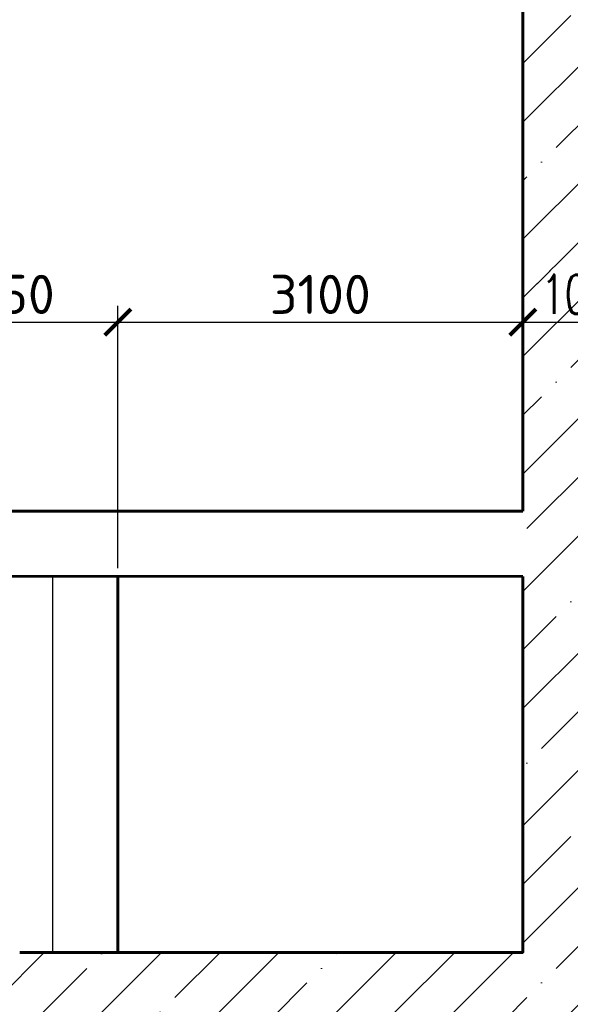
# Model space of a CAD drawing. Header units: millimetres. Extents: x 452087 to 582075, y 10891 to 81641.
# Tile 278 of 311: x 551029 to 555245, y 43139 to 50680. Entities that reach past the tile are written whole.
import ezdxf

# ---------------------------------------------------------------- set-up
doc = ezdxf.new("R2010")
doc.units = ezdxf.units.MM
doc.linetypes.add('ГТО-1 Пунктир', pattern=[7, 5, -2])
doc.layers.get('Defpoints').update_dxf_attribs({"color": 8})
for name, color, linetype, lineweight in [('ГТО-2_Бетон_060', 3, 'Continuous', 60), ('ГТО-2_Пунктир', 151, 'ГТО-1 Пунктир', 25), ('ГТО-2_Штриховка', 252, 'Continuous', 18)]:
    doc.layers.add(name, color=color, linetype=linetype, lineweight=lineweight)
doc.layers.add('ГТО-2_Размеры', color=7, linetype='Continuous')
doc.styles.add('MOSOBL (isocpeur)', font='isocpeur.ttf')
doc.styles.add('RomanS', font='romans.shx', dxfattribs={"width": 0.7})
doc.dimstyles.new('MOSOBL 1-100 (мм)', dxfattribs={"dimscale": 100, "dimtxt": 3, "dimasz": 2, "dimexe": 1.25, "dimexo": 0.625, "dimtad": 1, "dimdec": 0, "dimzin": 9, "dimtxsty": 'RomanS', "dimblk": 'ARCHTICK', "dimcen": 2.5, "dimdle": 1.25, "dimclrd": 7, "dimclre": 7, "dimclrt": 2, "dimadec": 0, "dimazin": 0, "dimtfac": 1, "dimtdec": 0, "dimtmove": 1, "dimatfit": 3, "dimfxl": 1, "dimtfill": 1, "dimlwd": 25, "dimlwe": 25, "dimarcsym": 0})

# ---------------------------------------------------------------- blocks, each defined once
blk = doc.blocks.new('_ArchTick')
at = {"color": 0, "linetype": 'ByBlock', "const_width": 0.15}
blk.add_lwpolyline([(-0.5, -0.5), (0.5, 0.5)], dxfattribs=at)
blk = doc.blocks.new('*D609')
at = {"layer": 'Defpoints', "color": 0, "transparency": 16777216}
for p in [(555881.3, 48363.4), (555881.3, 47036.1), (554881.1, 46916.7, 0)]:
    blk.add_point(p, dxfattribs=at)
at = {"layer": 'ГТО-2_Размеры', "color": 7, "lineweight": 25, "transparency": 16777216}
for p, q in [((554881.1, 46979.2), (554881.1, 48488.4)), ((555881.3, 47098.6), (555881.3, 48488.4)), ((554756.1, 48363.4), (556006.3, 48363.4))]:
    blk.add_line(p, q, dxfattribs=at)
at = {"layer": 'ГТО-2_Размеры', "color": 7, "lineweight": 25, "transparency": 16777216, "xscale": 200, "yscale": 200, "zscale": 200, "rotation": 180}
blk.add_blockref('_ArchTick', (554881.1, 48363.4), dxfattribs=at)
at = {"layer": 'ГТО-2_Размеры', "color": 7, "lineweight": 25, "transparency": 16777216, "xscale": 200, "yscale": 200, "zscale": 200}
blk.add_blockref('_ArchTick', (555881.3, 48363.4), dxfattribs=at)
at = {"layer": 'ГТО-2_Размеры', "color": 2, "transparency": 16777216, "insert": (555381.2, 48575.9), "char_height": 300, "attachment_point": 5, "style": 'RomanS', "bg_fill": 3, "box_fill_scale": 1.1, "bg_fill_color": 256, "bg_fill_true_color": 13158600, "bg_fill_transparency": 0}
blk.add_mtext('1000', dxfattribs=at)
blk = doc.blocks.new('*D617')
at = {"layer": 'Defpoints', "color": 0, "transparency": 16777216}
for p in [(554881.1, 48363.4), (554881.1, 46916.7, 0), (551781, 46416.6, 0)]:
    blk.add_point(p, dxfattribs=at)
at = {"layer": 'ГТО-2_Размеры', "color": 7, "lineweight": 25, "transparency": 16777216}
for p, q in [((551781, 46479.1), (551781, 48488.4)), ((554881.1, 46979.2), (554881.1, 48488.4)), ((551656, 48363.4), (555006.1, 48363.4))]:
    blk.add_line(p, q, dxfattribs=at)
at = {"layer": 'ГТО-2_Размеры', "color": 7, "lineweight": 25, "transparency": 16777216, "xscale": 200, "yscale": 200, "zscale": 200, "rotation": 180}
blk.add_blockref('_ArchTick', (551781, 48363.4), dxfattribs=at)
at = {"layer": 'ГТО-2_Размеры', "color": 7, "lineweight": 25, "transparency": 16777216, "xscale": 200, "yscale": 200, "zscale": 200}
blk.add_blockref('_ArchTick', (554881.1, 48363.4), dxfattribs=at)
at = {"layer": 'ГТО-2_Размеры', "color": 2, "transparency": 16777216, "insert": (553331.1, 48575.9), "char_height": 300, "attachment_point": 5, "style": 'MOSOBL (isocpeur)', "bg_fill": 3, "box_fill_scale": 1.1, "bg_fill_color": 256, "bg_fill_true_color": 13158600, "bg_fill_transparency": 0}
blk.add_mtext('3100', dxfattribs=at)
blk = doc.blocks.new('*D621')
at = {"layer": 'Defpoints', "color": 0, "transparency": 16777216}
for p in [(551781, 48363.4), (550030, 46416.7, 0), (551781, 46416.7, 0)]:
    blk.add_point(p, dxfattribs=at)
at = {"layer": 'ГТО-2_Размеры', "color": 7, "lineweight": 25, "transparency": 16777216}
for p, q in [((550030, 46479.2), (550030, 48488.4)), ((551781, 46479.2), (551781, 48488.4)), ((549905, 48363.4), (551906, 48363.4))]:
    blk.add_line(p, q, dxfattribs=at)
at = {"layer": 'ГТО-2_Размеры', "color": 7, "lineweight": 25, "transparency": 16777216, "xscale": 200, "yscale": 200, "zscale": 200, "rotation": 180}
blk.add_blockref('_ArchTick', (550030, 48363.4), dxfattribs=at)
at = {"layer": 'ГТО-2_Размеры', "color": 7, "lineweight": 25, "transparency": 16777216, "xscale": 200, "yscale": 200, "zscale": 200}
blk.add_blockref('_ArchTick', (551781, 48363.4), dxfattribs=at)
at = {"layer": 'ГТО-2_Размеры', "color": 2, "transparency": 16777216, "insert": (550905.5, 48575.9), "char_height": 300, "attachment_point": 5, "style": 'MOSOBL (isocpeur)', "bg_fill": 3, "box_fill_scale": 1.1, "bg_fill_color": 256, "bg_fill_true_color": 13158600, "bg_fill_transparency": 0}
blk.add_mtext('1750', dxfattribs=at)

msp = doc.modelspace()

# ---------------------------------------------------------------- linework, layer by layer
at = {"layer": 'ГТО-2_Бетон_060'}
msp.add_line((544581, 46916.7), (551331, 46916.7, 0), dxfattribs=at)
msp.add_lwpolyline([(554881.1, 46416.6), (554881, 43536.1), (551031, 43536.1)], dxfattribs=at)
at = {"layer": 'ГТО-2_Пунктир'}
msp.add_line((551281, 46416.6, 0), (551281, 43536.1), dxfattribs=at)

# ---------------------------------------------------------------- dimensions: what is measured, and where the dimension line sits
at = {"layer": 'ГТО-2_Размеры'}
dim = msp.add_linear_dim(base=(555881.3, 48363.4), p1=(554881.1, 46916.7, 0), p2=(555881.3, 47036.1), dimstyle='MOSOBL 1-100 (мм)', dxfattribs=at)
dim.commit()
dim.dimension.update_dxf_attribs({"geometry": '*D609', "text_midpoint": (555381.2, 48575.9)})

# ---------------------------------------------------------------- next in the draw order: linework, layer by layer
at = {"layer": 'ГТО-2_Бетон_060'}
msp.add_line((551331, 46916.7, 0), (554881.1, 46916.7, 0), dxfattribs=at)
msp.add_lwpolyline([(554881.3, 54486.1), (554881.1, 46916.7)], dxfattribs=at)

# ---------------------------------------------------------------- next in the draw order: dimensions: what is measured, and where the dimension line sits
at = {"layer": 'ГТО-2_Размеры'}
dim = msp.add_linear_dim(base=(554881.1, 48363.4), p1=(551781, 46416.6, 0), p2=(554881.1, 46916.7, 0), dimstyle='MOSOBL 1-100 (мм)', override={"dimrnd": 10, "dimtxsty": 'MOSOBL (isocpeur)'}, dxfattribs=at)
dim.commit()
dim.dimension.update_dxf_attribs({"geometry": '*D617', "text_midpoint": (553331.1, 48575.9)})

# ---------------------------------------------------------------- next in the draw order: hatches: boundary and pattern name
at = {"layer": 'ГТО-2_Штриховка'}
h = msp.add_hatch(dxfattribs=at)
h.set_pattern_fill('ANSI35', color=256, scale=100)
h.set_pattern_definition([(45, (-17131.3, -1493781.44), (-449.0128, 449.0128), []), (45, (-16682.3, -1493781.44), (-449.0128, 449.0128), [793.75, -158.75, 0, -158.75])])
h.paths.add_polyline_path([(560273.2, 43536.1), (555873.2, 43536.1), (555873.2, 50536.1), (560273.2, 50536.1)], flags=16)
h.paths.add_polyline_path([(560281.3, 43016.7), (560273.2, 39436.1), (555873.2, 39436.1), (555873.2, 43016.7)], flags=16)
h.paths.add_polyline_path([(554873, 43536.1), (540981.3, 43536.1), (540981.3, 54483.4), (542281.3, 55136.1), (542273.2, 56036.1), (553581, 56036.1), (553581, 55236.1), (554881.3, 54586.1)], flags=16)
h.paths.add_polyline_path([(560273.2, 38936.1), (560273.2, 35286.1), (555873.2, 35286.1), (555873.2, 38936.1)], flags=16)
h.paths.add_polyline_path([(554873, 43036.1), (554872.9, 36436.1), (548209.4, 36436.1), (548381, 36436.1), (547361, 36436.1), (547361, 36221.1), (547141, 36221.1), (547141, 36006.1), (546921, 36006.1), (546921, 35791.1), (546701, 35791.1), (546701, 35576.1), (546481, 35576.1), (546481, 35361.1), (546261, 35361.1), (546261, 35146.1), (546041, 35146.1), (546041, 34931.1), (545821, 34931.1), (545821, 34716.1), (545601, 34716.1), (545601, 34501.1), (545381, 34501.1), (545381, 34236.1), (540981.3, 34236.1), (540981.3, 43016.7), (545681, 43018.4), (545681, 42519.4), (546676.1, 42522.7), (546685.9, 43015.1), (549681.7, 43016.7), (549680.3, 42521.1), (550681, 42521.1), (550681, 43036.1)], flags=16)
h.paths.add_polyline_path([(540981.3, 54486.1), (540981.3, 42536.1)], flags=16)
h.paths.add_polyline_path([(540331.3, 56536.1), (540331.3, 56536.1), (539481.3, 56614.5), (539481.3, 43036.1), (538481.3, 43036.1), (538473.5, 31236.1), (539891.3, 31236.1), (542691.3, 29236.1), (543991.3, 29236.1), (545491.3, 30236.1), (554953.2, 30236.1), (556153.5, 31036.1), (564473.5, 31036.1), (564473.2, 53098.5), (567681, 54406.1), (567681, 55381.1), (562673.2, 55381.1), (562673.2, 56536.1), (561546, 56536.1), (561546, 56286.1), (561246, 56286.1), (561246, 51036.1), (555746, 51036.1), (555746, 56036.1), (555700.3, 56036.1), (555746, 56286.1), (555446, 56286.1), (555446, 56536.1)])

# ---------------------------------------------------------------- next in the draw order: linework, layer by layer
at = {"layer": 'ГТО-2_Бетон_060'}
for p, q in [((544581, 46416.7), (554881.1, 46416.6)), ((551781, 46416.6, 0), (551781, 43536.1))]:
    msp.add_line(p, q, dxfattribs=at)

# ---------------------------------------------------------------- next in the draw order: dimensions: what is measured, and where the dimension line sits
at = {"layer": 'ГТО-2_Размеры'}
dim = msp.add_linear_dim(base=(551781, 48363.4), p1=(550030, 46416.7, 0), p2=(551781, 46416.7, 0), dimstyle='MOSOBL 1-100 (мм)', override={"dimrnd": 10, "dimtxsty": 'MOSOBL (isocpeur)'}, dxfattribs=at)
dim.commit()
dim.dimension.update_dxf_attribs({"geometry": '*D621', "text_midpoint": (550905.5, 48575.9)})

doc.saveas('drawing.dxf')
